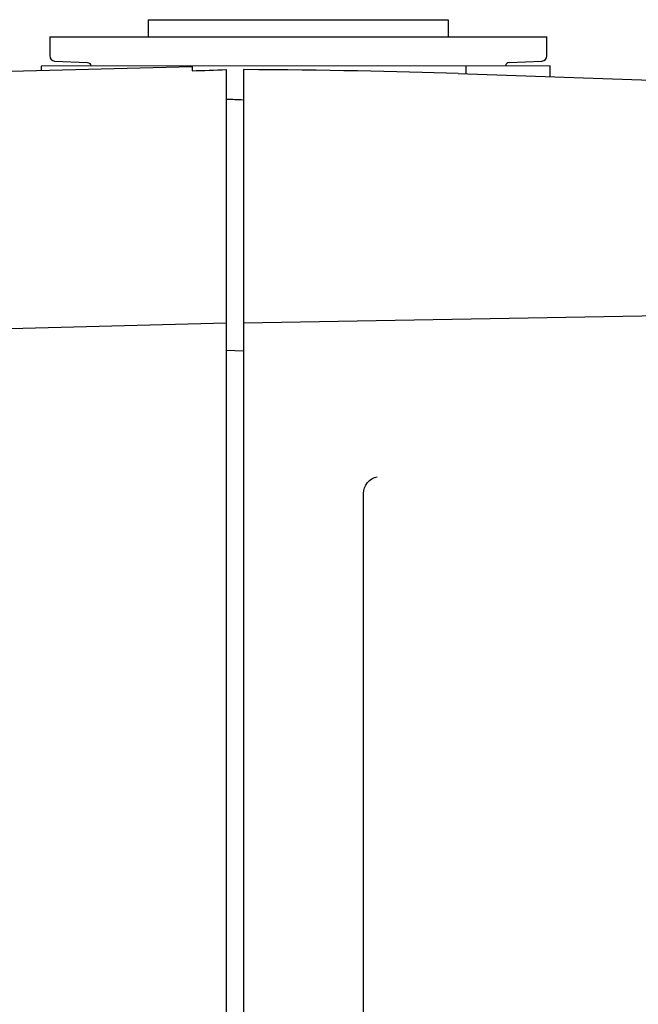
# Model space of a CAD drawing. Header units: inches. Extents: x 1 to 669, y 0 to 417.
# Tile 306 of 448: x 318 to 319.42, y 268.7 to 270.96. Entities that reach past the tile are written whole.
import ezdxf

# ---------------------------------------------------------------- set-up
doc = ezdxf.new("R2010")
doc.units = ezdxf.units.IN
doc.header["$LTSCALE"] = 12
doc.header["$MEASUREMENT"] = 0
doc.layers.add('X', color=1, linetype='CONTINUOUS')

msp = doc.modelspace()

# ---------------------------------------------------------------- linework, layer by layer
at = {"layer": 'X', "extrusion": (-1, 4.93038e-32, -2.22045e-16)}
for p, q in [((318.29385, 270.95684), (318.98283, 270.95684)), ((318.29385, 270.95684), (318.29385, 270.91747)), ((318.98283, 270.95684), (318.98283, 270.91747)), ((318.06748, 270.91747), (318.06748, 270.87368)), ((318.06748, 270.91747), (319.20921, 270.91747)), ((319.20921, 270.87368), (319.20921, 270.91747)), ((318.07879, 270.86188), (318.15442, 270.85873)), ((319.12227, 270.85873), (319.19789, 270.86188)), ((318.39425, 270.84844), (315.95228, 270.78449)), ((319.21708, 270.85054), (318.04779, 270.8505)), ((318.04779, 270.8505), (318.04779, 270.83937)), ((318.16196, 270.8505), (318.16196, 270.85086)), ((318.39425, 270.85054), (318.39425, 270.83954)), ((318.47299, 270.84222), (318.47299, 265.4568)), ((318.51236, 270.8421), (318.51236, 265.4568)), ((319.00554, 270.83328), (320.2039, 270.79143)), ((319.02417, 270.83263), (319.02417, 270.85054)), ((319.11472, 270.85054), (319.11472, 270.85086)), ((319.21708, 270.82589), (319.21708, 270.85054)), ((320.20596, 270.28951), (318.51236, 270.25995)), ((318.47299, 270.25995), (315.95237, 270.19394)), ((318.51236, 270.19589), (318.47299, 270.19692)), ((318.78795, 266.63524), (318.78795, 269.86891))]:
    msp.add_line(p, q, dxfattribs=at)
at = {"layer": 'X'}
for centre, radius, start, end in [((318.07929, 270.87368), 0.01181, 180, 267.61406), ((319.12259, 270.85086), 0.00787, 92.38594, 180), ((319.1974, 270.87368), 0.01181, 272.38594, 0)]:
    msp.add_arc(centre, radius, start, end, dxfattribs=at)
at = {"layer": 'X', "extrusion": (2.22045e-16, -1.09476e-47, -1)}
for centre, radius, start, end in [((-318.15409, 270.85086), 0.00787, 92.38594, 180), ((-327.20165, 13.57531), 257.41494, 88.0392539, 88.0567911)]:
    msp.add_arc(centre, radius, start, end, dxfattribs=at)
at = {"layer": 'X'}
msp.add_ellipse((314.73883, 270.42612), major_axis=(4.93346, 0.30969), ratio=0.0563737, start_param=0.522414, end_param=0.6964032, dxfattribs=at)
at = {"layer": 'X', "extrusion": (2.22045e-16, -1.54074e-33, -1)}
msp.add_ellipse((313.05343, 130.23606), major_axis=(140.53858, -5.41956), ratio=1, start_param=-1.5707963, end_param=-1.5705162, dxfattribs=at)
at = {"layer": 'X'}
msp.add_open_spline([(318.78795, 269.86891), (318.78795, 269.88748), (318.80146, 269.90392), (318.81967, 269.90753)], degree=3, dxfattribs=at)

doc.saveas('drawing.dxf')
